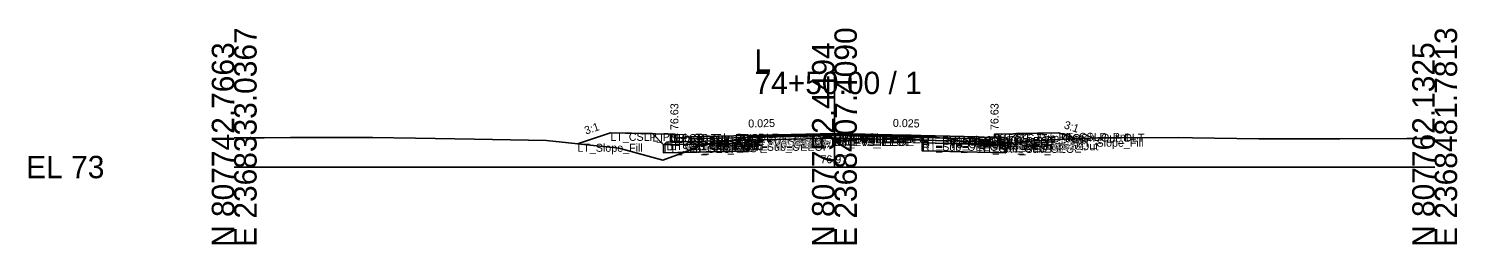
# Model space of a CAD drawing. Extents: x -26 to 8153, y -10 to 9520.
# Drawn here: x 6974.3 to 7152.8, y 4990.3 to 5017.3 of the extents above; entities that cross this region are included whole.
import ezdxf

# ---------------------------------------------------------------- set-up
doc = ezdxf.new("R2010")
doc.units = 0
for name, color, linetype in [('Exist CMT Pavement', 7, 'Continuous'), ('Exist Cross Section Cell', 7, 'Continuous'), ('Exist XS Center Line Elevation Label', 7, 'Continuous'), ('Exist XS Ground Line', 7, 'Continuous'), ('Prop CMT Conc Surface', 7, 'Continuous'), ('Prop CMT Concrete Structures', 7, 'Continuous'), ('Prop CMT Pvmt Course 1', 7, 'Continuous'), ('Prop CMT Pvmt Course 1 CG', 7, 'Continuous'), ('Prop CMT Pvmt Course 1 Wedge', 7, 'Continuous'), ('Prop CMT Pvmt Course 2', 7, 'Continuous'), ('Prop CMT Pvmt Course 2 Wedge', 7, 'Continuous'), ('Prop CMT Pvmt Course 3', 7, 'Continuous'), ('Prop CMT Pvmt Course 3 Wedge', 7, 'Continuous'), ('Prop CMT Pvmt Surface', 7, 'Continuous'), ('Prop CMT Pvmt Wedge Surface 1', 7, 'Continuous'), ('Prop CMT Pvmt Wedge Surface 2', 7, 'Continuous'), ('Prop CMT Pvmt Wedge Surface 3', 7, 'Continuous'), ('Prop CMT Shallow Undercut', 7, 'Continuous'), ('Prop CMT Shallow Undercut Boundary', 7, 'Continuous'), ('Prop CMT Slope Grass', 7, 'Continuous'), ('Prop CMT Subgrade Earthwork', 7, 'Continuous'), ('Prop XS Earthwork Shape', 7, 'Continuous'), ('Prop XS Hydro Elevations', 7, 'Continuous'), ('Prop XS SE Text', 7, 'Continuous'), ('Prop XS Side Slope Text', 7, 'Continuous'), ('Prop XS Subgrade Earthwork', 7, 'Continuous'), ('Scratch_Level_2', 7, 'Continuous'), ('Scratch_Level_6', 7, 'Continuous')]:
    doc.layers.add(name, color=color, linetype=linetype)

msp = doc.modelspace()

# ---------------------------------------------------------------- linework, layer by layer
at = {"layer": 'Exist CMT Pavement'}
for p, q in [((7064.25, 5003.72), (7075.23, 5003.98)), ((7075.23, 5003.98), (7075.61, 5003.97)), ((7075.61, 5003.97), (7085.94, 5003.86))]:
    msp.add_line(p, q, dxfattribs=at)
at = {"layer": 'Exist Cross Section Cell'}
for p, q in [((7075, 5000), (7075, 5011.93)), ((7000, 5000), (7075, 5000)), ((7075, 5000), (7150, 5000))]:
    msp.add_line(p, q, dxfattribs=at)
at = {"layer": 'Exist XS Ground Line'}
for p, q in [((7000, 5003.67), (7003.73, 5003.65)), ((7003.73, 5003.65), (7007.02, 5003.7)), ((7007.02, 5003.7), (7017.3, 5003.7)), ((7017.3, 5003.7), (7022.67, 5003.63)), ((7022.67, 5003.63), (7030.04, 5003.48)), ((7030.04, 5003.48), (7039.04, 5003.32)), ((7039.04, 5003.32), (7046.47, 5002.53)), ((7046.47, 5002.53), (7048.06, 5002.36)), ((7055.74, 5001.65), (7058.23, 5002.67)), ((7058.23, 5002.67), (7063.42, 5003.57)), ((7063.42, 5003.57), (7064.25, 5003.72)), ((7064.25, 5003.72), (7075.23, 5003.98)), ((7075.23, 5003.98), (7075.61, 5003.97)), ((7075.61, 5003.97), (7085.94, 5003.86)), ((7085.94, 5003.86), (7086.24, 5003.83)), ((7086.24, 5003.83), (7086.58, 5003.81)), ((7086.58, 5003.81), (7088.9, 5003.59)), ((7088.9, 5003.59), (7090.15, 5003.4)), ((7090.15, 5003.4), (7091.73, 5002.94)), ((7091.73, 5002.94), (7092.76, 5002.83)), ((7092.76, 5002.83), (7094.57, 5002.63)), ((7094.57, 5002.63), (7098.21, 5003.12)), ((7098.21, 5003.12), (7100.03, 5003.3)), ((7100.03, 5003.3), (7103.98, 5003.49)), ((7103.98, 5003.49), (7107.87, 5003.66)), ((7107.87, 5003.66), (7110.81, 5003.67)), ((7110.81, 5003.67), (7117.96, 5003.68)), ((7117.96, 5003.68), (7119.73, 5003.66)), ((7119.73, 5003.66), (7128.04, 5003.51)), ((7128.04, 5003.51), (7128.66, 5003.52)), ((7128.66, 5003.52), (7133.4, 5003.52)), ((7133.4, 5003.52), (7137.58, 5003.53)), ((7137.58, 5003.53), (7138.13, 5003.53)), ((7138.13, 5003.53), (7146.5, 5003.59)), ((7146.5, 5003.59), (7148.21, 5003.56)), ((7148.21, 5003.56), (7150, 5003.56)), ((7048.06, 5002.36), (7049.15, 5002.06)), ((7049.15, 5002.06), (7053.54, 5000.84)), ((7053.54, 5000.84), (7055.74, 5001.65))]:
    msp.add_line(p, q, dxfattribs=at)
at = {"layer": 'Prop CMT Conc Surface'}
for points in [[(7055, 5003.63), (7055, 5004.13), (7054.5, 5004.13)], [(7057, 5003.76), (7055, 5003.63)], [(7093, 5003.76), (7095, 5003.63)], [(7095, 5003.63), (7095, 5004.13), (7095.5, 5004.13)]]:
    msp.add_lwpolyline(points, dxfattribs=at)
at = {"layer": 'Prop CMT Concrete Structures'}
for points in [[(7057, 5003.76), (7055, 5003.63), (7055, 5004.13), (7054.5, 5004.13)], [(7054.5, 5004.13), (7054.5, 5003.12), (7057, 5003.18)], [(7057, 5003.18), (7057, 5003.76)], [(7093, 5003.76), (7095, 5003.63), (7095, 5004.13), (7095.5, 5004.13)], [(7095.5, 5004.13), (7095.5, 5003.12), (7093, 5003.18)], [(7093, 5003.18), (7093, 5003.76)]]:
    msp.add_lwpolyline(points, dxfattribs=at)
at = {"layer": 'Prop CMT Pvmt Course 1'}
for points in [[(7075, 5004.21), (7057, 5003.76)], [(7057, 5003.76), (7057, 5003.51)], [(7057, 5003.51), (7064.25, 5003.69)], [(7064.25, 5003.82), (7075, 5004.09)], [(7064.25, 5003.69), (7064.25, 5003.82)], [(7075, 5003.96), (7075, 5004.21)], [(7075, 5004.21), (7093, 5003.76)], [(7075, 5003.96), (7075, 5004.21)], [(7075, 5004.09), (7075, 5003.96), (7075, 5003.96)], [(7085.94, 5003.81), (7075, 5004.09)], [(7075, 5004.09), (7075, 5003.96), (7075, 5003.96)], [(7085.94, 5003.69), (7085.94, 5003.81)], [(7093, 5003.51), (7085.94, 5003.69)], [(7093, 5003.76), (7093, 5003.51)]]:
    msp.add_lwpolyline(points, dxfattribs=at)
at = {"layer": 'Prop CMT Pvmt Course 1 CG'}
for points in [[(7057, 5003.18), (7054, 5003.1), (7053.66, 5002.77)], [(7053.66, 5002.77), (7057, 5002.85)], [(7057, 5002.85), (7057, 5003.18)], [(7093, 5003.18), (7096, 5003.1), (7096.34, 5002.77)], [(7093, 5002.85), (7093, 5003.18)], [(7096.34, 5002.77), (7093, 5002.85)]]:
    msp.add_lwpolyline(points, dxfattribs=at)
at = {"layer": 'Prop CMT Pvmt Course 1 Wedge'}
for points in [[(7075, 5004.09), (7064.25, 5003.82)], [(7075, 5004.09), (7085.94, 5003.81)]]:
    msp.add_lwpolyline(points, dxfattribs=at)
at = {"layer": 'Prop CMT Pvmt Course 2'}
for points in [[(7064.25, 5003.69), (7057, 5003.51)], [(7057, 5003.51), (7057, 5003.18)], [(7057, 5003.18), (7064.25, 5003.36)], [(7064.25, 5003.36), (7064.25, 5003.69)], [(7085.94, 5003.36), (7085.94, 5003.69)], [(7085.94, 5003.69), (7093, 5003.51)], [(7093, 5003.18), (7085.94, 5003.36)], [(7093, 5003.51), (7093, 5003.18)]]:
    msp.add_lwpolyline(points, dxfattribs=at)
at = {"layer": 'Prop CMT Pvmt Course 2 Wedge'}
for points in [[(7075, 5003.96), (7064.25, 5003.69)], [(7075, 5003.96), (7085.94, 5003.69)]]:
    msp.add_lwpolyline(points, dxfattribs=at)
at = {"layer": 'Prop CMT Pvmt Course 3'}
for points in [[(7064.25, 5003.36), (7057, 5003.18)], [(7057, 5003.18), (7057, 5002.85)], [(7057, 5002.85), (7064.25, 5003.03)], [(7064.25, 5003.03), (7064.25, 5003.36)], [(7085.94, 5003.36), (7093, 5003.18)], [(7085.94, 5003.03), (7085.94, 5003.36)], [(7093, 5002.85), (7085.94, 5003.03)], [(7093, 5003.18), (7093, 5002.85)]]:
    msp.add_lwpolyline(points, dxfattribs=at)
at = {"layer": 'Prop CMT Pvmt Course 3 Wedge'}
for points in [[(7075, 5003.63), (7064.25, 5003.36)], [(7075, 5003.63), (7085.94, 5003.36)]]:
    msp.add_lwpolyline(points, dxfattribs=at)
at = {"layer": 'Prop CMT Pvmt Surface'}
for points in [[(7075, 5004.21), (7057, 5003.76)], [(7075, 5004.21), (7093, 5003.76)]]:
    msp.add_lwpolyline(points, dxfattribs=at)
at = {"layer": 'Prop CMT Pvmt Wedge Surface 1'}
for points in [[(7057, 5003.51), (7057, 5003.76)], [(7064.25, 5003.69), (7057, 5003.51)], [(7075, 5004.09), (7064.25, 5003.82)], [(7064.25, 5003.82), (7064.25, 5003.69)], [(7075, 5004.09), (7085.94, 5003.81)], [(7085.94, 5003.81), (7085.94, 5003.69)], [(7085.94, 5003.69), (7093, 5003.51)], [(7093, 5003.51), (7093, 5003.76)]]:
    msp.add_lwpolyline(points, dxfattribs=at)
at = {"layer": 'Prop CMT Pvmt Wedge Surface 2'}
for points in [[(7075, 5003.96), (7057, 5003.51)], [(7057, 5003.51), (7057, 5003.76)], [(7075, 5003.96), (7093, 5003.51)], [(7093, 5003.51), (7093, 5003.76)]]:
    msp.add_lwpolyline(points, dxfattribs=at)
at = {"layer": 'Prop CMT Pvmt Wedge Surface 3'}
for points in [[(7057, 5003.18), (7057, 5003.76)], [(7075, 5003.63), (7057, 5003.18)], [(7075, 5003.63), (7093, 5003.18)], [(7093, 5003.18), (7093, 5003.76)]]:
    msp.add_lwpolyline(points, dxfattribs=at)
at = {"layer": 'Prop CMT Shallow Undercut'}
for points in [[(7056.17, 5001.83), (7058.23, 5002.67), (7059.64, 5002.92), (7064.25, 5003.03), (7064.25, 5002.03)], [(7095.69, 5002.78), (7096.34, 5002.77), (7096.34, 5001.77), (7085.94, 5002.03), (7085.94, 5003.03), (7092.51, 5002.86), (7092.76, 5002.83), (7094.57, 5002.63)]]:
    msp.add_lwpolyline(points, close=True, dxfattribs=at)
at = {"layer": 'Prop CMT Shallow Undercut Boundary'}
for p, q in [((7053.66, 5002.77), (7053.66, 5001.77)), ((7064.25, 5003.03), (7064.25, 5002.03)), ((7085.94, 5003.03), (7085.94, 5002.03)), ((7096.34, 5002.77), (7096.34, 5001.77)), ((7053.66, 5001.77), (7064.25, 5002.03)), ((7096.34, 5001.77), (7085.94, 5002.03))]:
    msp.add_line(p, q, dxfattribs=at)
at = {"layer": 'Prop CMT Slope Grass'}
for points in [[(7054.5, 5004.13), (7047, 5004.28), (7042.88, 5002.91)], [(7095.5, 5004.13), (7103, 5004.28), (7105.22, 5003.54)]]:
    msp.add_lwpolyline(points, dxfattribs=at)
at = {"layer": 'Prop CMT Subgrade Earthwork'}
for points in [[(7057, 5002.85), (7053.66, 5002.77), (7052.25, 5004.18)], [(7064.25, 5003.03), (7057, 5002.85)], [(7064.25, 5003.03), (7064.27, 5003.72)], [(7085.94, 5003.03), (7085.92, 5003.86)], [(7085.94, 5003.03), (7093, 5002.85)], [(7093, 5002.85), (7096.34, 5002.77), (7097.75, 5004.18)]]:
    msp.add_lwpolyline(points, dxfattribs=at)
at = {"layer": 'Prop XS Earthwork Shape'}
for points in [[(7049.15, 5002.06), (7053.54, 5000.84), (7055.74, 5001.65), (7056.17, 5001.83), (7053.66, 5001.77), (7053.66, 5002.77), (7052.25, 5004.18), (7047, 5004.28), (7042.88, 5002.91), (7046.47, 5002.53), (7048.06, 5002.36)], [(7103.98, 5003.49), (7105.22, 5003.54), (7103, 5004.28), (7097.75, 5004.18), (7096.46, 5002.89), (7098.21, 5003.12), (7100.03, 5003.3)], [(7057, 5002.85), (7053.66, 5002.77), (7053.66, 5001.77), (7056.17, 5001.83), (7058.23, 5002.67), (7059.64, 5002.92)], [(7056.17, 5001.83), (7058.23, 5002.67), (7059.64, 5002.92), (7064.25, 5003.03), (7064.25, 5002.03)], [(7064.25, 5003.03), (7064.27, 5003.72), (7064.25, 5003.72), (7063.42, 5003.57), (7059.64, 5002.92)], [(7091.73, 5002.94), (7092.51, 5002.86), (7085.94, 5003.03), (7085.92, 5003.86), (7085.94, 5003.86), (7086.24, 5003.83), (7086.58, 5003.81), (7088.9, 5003.59), (7090.15, 5003.4)], [(7096.34, 5002.77), (7096.34, 5001.77), (7085.94, 5002.03), (7085.94, 5003.03), (7092.51, 5002.86), (7092.76, 5002.83), (7094.57, 5002.63), (7095.69, 5002.78)], [(7092.51, 5002.86), (7093, 5002.85), (7095.69, 5002.78), (7094.57, 5002.63), (7092.76, 5002.83)], [(7096.34, 5002.77), (7096.46, 5002.89), (7095.69, 5002.78)]]:
    msp.add_lwpolyline(points, close=True, dxfattribs=at)
at = {"layer": 'Prop XS Subgrade Earthwork'}
for p, q in [((7053.66, 5002.77), (7064.25, 5003.03)), ((7085.94, 5003.03), (7096.34, 5002.77))]:
    msp.add_line(p, q, dxfattribs=at)
at = {"layer": 'Scratch_Level_6'}
for points in [[(7056.17, 5001.83), (7058.23, 5002.67), (7059.64, 5002.92), (7064.25, 5003.03), (7064.25, 5002.03)], [(7095.69, 5002.78), (7096.34, 5002.77), (7096.34, 5001.77), (7085.94, 5002.03), (7085.94, 5003.03), (7092.51, 5002.86), (7092.76, 5002.83), (7094.57, 5002.63)]]:
    msp.add_lwpolyline(points, close=True, dxfattribs=at)

# ---------------------------------------------------------------- texts
at = {"layer": 'Exist Cross Section Cell'}
for s, p in [('E 2368333.0367', (7002.8, 4990)), ('E 2368407.4090', (7077.8, 4990)), ('E 2368481.7813', (7152.8, 4990)), ('N 807742.7663', (7000, 4990)), ('N 807752.4494', (7075, 4990)), ('N 807762.1325', (7150, 4990))]:
    msp.add_text(s, height=2.8, rotation=90, dxfattribs=at).set_placement(p)
for s, p in [('L', (7065, 5011.93)), ('74+50.00 / 1', (7065, 5009.13)), ('EL 73', (6974, 4998.6))]:
    msp.add_text(s, height=2.8, dxfattribs=at).set_placement(p)
at = {"layer": 'Exist XS Center Line Elevation Label'}
msp.add_text('76.97', height=1, dxfattribs=at).set_placement((7073.25, 5000.47))
at = {"layer": 'Prop XS Hydro Elevations'}
for p in [(7055.5, 5004.63), (7095.5, 5004.63)]:
    msp.add_text('76.63', height=1, rotation=90, dxfattribs=at).set_placement(p)
at = {"layer": 'Prop XS SE Text'}
for rotation, p in [(1.4321, (7064.24, 5004.94)), (358.5679, (7082.29, 5005.03))]:
    msp.add_text('0.025', height=1, rotation=rotation, dxfattribs=at).set_placement(p)
at = {"layer": 'Prop XS Side Slope Text'}
for rotation, p in [(18.4349, (7043.95, 5004.06)), (341.5651, (7103.6, 5004.87))]:
    msp.add_text('3:1', height=1, rotation=rotation, dxfattribs=at).set_placement(p)
at = {"layer": 'Scratch_Level_2'}
for s, p in [('LT_CSLP_Pnt', (7047, 5003.28)), ('RT_CSLP_Pnt', (7103, 5003.28)), ('LT_Slope_Fill', (7042.88, 5001.91)), ('LT_Sub_Trench_Out_DLT', (7052.25, 5003.18)), ('LT_Sub_OEOP', (7053.66, 5001.77)), ('LT_CG1_Shelf_Out', (7054, 5002.1)), ('LT_CG_Top_BOC', (7054.5, 5003.13)), ('LT_CG_Bot_BOC', (7054.5, 5002.12)), ('LT_CG_Top_Face', (7055, 5003.13)), ('LT_CG_Top_Gut', (7055, 5002.63)), ('LT_PV1_OEOT', (7057, 5002.76)), ('LT_PV2_OEOT', (7057, 5002.51)), ('LT_PV3_OEOT', (7057, 5002.18)), ('LT_CG_Bot_IE', (7057, 5002.18)), ('LT_Sub_OEOT', (7057, 5001.85)), ('LT_PV1_OEEOP', (7064.25, 5002.82)), ('LT_PV_OEEOP_EG', (7064.25, 5002.72)), ('LT_PV2_OEEOP', (7064.25, 5002.69)), ('LT_PV3_OEEOP', (7064.25, 5002.36)), ('LT_Sub_OEEOP', (7064.25, 5002.03)), ('LT_PV_Sub_Tie_Out', (7064.27, 5002.72)), ('PV1_PGL', (7075, 5003.21)), ('RT_PV1_IEEOP', (7075, 5003.09)), ('LT_PV1_IEEOP', (7075, 5003.09)), ('RT_PV_IEEOP_EG', (7075, 5002.97)), ('LT_PV_IEEOP_EG', (7075, 5002.97)), ('RT_PV2_IEEOP', (7075, 5002.96)), ('LT_PV2_IEEOP', (7075, 5002.96)), ('PV2_PGL', (7075, 5002.96)), ('RT_PV3_IEEOP', (7075, 5002.63)), ('LT_PV3_IEEOP', (7075, 5002.63)), ('RT_PV_Sub_Tie_Out', (7085.92, 5002.86)), ('RT_PV_OEEOP_EG', (7085.94, 5002.86)), ('RT_PV1_OEEOP', (7085.94, 5002.81)), ('RT_PV2_OEEOP', (7085.94, 5002.69)), ('RT_PV3_OEEOP', (7085.94, 5002.36)), ('RT_Sub_OEEOP', (7085.94, 5002.03)), ('RT_PV1_OEOT', (7093, 5002.76)), ('RT_PV2_OEOT', (7093, 5002.51)), ('RT_PV3_OEOT', (7093, 5002.18)), ('RT_CG_Bot_IE', (7093, 5002.18)), ('RT_Sub_OEOT', (7093, 5001.85)), ('RT_CG_Top_Face', (7095, 5003.13)), ('RT_CG_Top_Gut', (7095, 5002.63)), ('RT_CG_Top_BOC', (7095.5, 5003.13)), ('RT_CG_Bot_BOC', (7095.5, 5002.12)), ('RT_CG1_Shelf_Out', (7096, 5002.1)), ('RT_Sub_OEOP', (7096.34, 5001.77)), ('RT_Sub_Trench_Out_DLT', (7097.75, 5003.18)), ('RT_Slope_Fill', (7105.22, 5002.54))]:
    msp.add_text(s, height=1, dxfattribs=at).set_placement(p)

doc.saveas('drawing.dxf')
